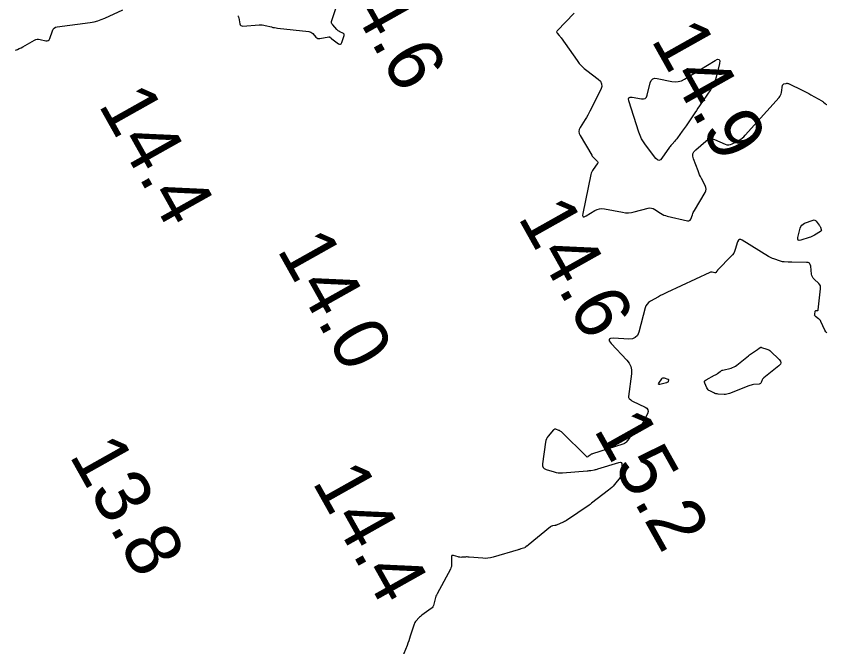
# Model space of a CAD drawing. Extents: x 1023796 to 1112670, y 656573 to 837340.
# Drawn here: x 1108734.9 to 1108808.2, y 682713.2 to 682770.2 of the extents above; entities that cross this region are included whole.
import ezdxf

# ---------------------------------------------------------------- set-up
doc = ezdxf.new("R2010")
doc.units = 0
doc.layers.add('V-CHAN-CONT-15FT', color=7, linetype='Continuous')
doc.layers.add('V-TOPO-SOUN', color=7, linetype='Continuous')

msp = doc.modelspace()

# ---------------------------------------------------------------- linework, layer by layer
at = {"layer": 'V-CHAN-CONT-15FT'}
for points in [[(1108754.958, 682770.205), (1108754.994, 682770.163), (1108755.023, 682770.118), (1108755.044, 682770.069), (1108755.058, 682770.017), (1108755.16, 682769.481), (1108755.192, 682769.388), (1108755.246, 682769.324), (1108755.322, 682769.289), (1108755.42, 682769.282), (1108756.891, 682769.39), (1108757.032, 682769.395), (1108757.173, 682769.388), (1108757.312, 682769.37), (1108757.451, 682769.34), (1108758.003, 682769.197), (1108758.141, 682769.164), (1108758.281, 682769.136), (1108758.421, 682769.113), (1108758.562, 682769.095), (1108761.376, 682768.786), (1108761.478, 682768.765), (1108761.572, 682768.728), (1108761.657, 682768.673), (1108761.733, 682768.601), (1108762.02, 682768.279), (1108762.097, 682768.211), (1108762.181, 682768.168), (1108762.274, 682768.15), (1108762.376, 682768.157), (1108763.193, 682768.309), (1108763.219, 682768.311), (1108763.243, 682768.307), (1108763.266, 682768.297), (1108763.287, 682768.281), (1108763.368, 682768.206), (1108763.388, 682768.187), (1108763.409, 682768.169), (1108763.43, 682768.152), (1108763.452, 682768.135), (1108764.059, 682767.689), (1108764.16, 682767.636), (1108764.243, 682767.634), (1108764.31, 682767.684), (1108764.36, 682767.786), (1108764.565, 682768.417), (1108764.578, 682768.488), (1108764.565, 682768.549), (1108764.529, 682768.599), (1108764.467, 682768.638), (1108764.171, 682768.772), (1108764.1, 682768.809), (1108764.034, 682768.853), (1108763.972, 682768.903), (1108763.916, 682768.96), (1108763.54, 682769.381), (1108763.475, 682769.475), (1108763.439, 682769.574), (1108763.433, 682769.68), (1108763.457, 682769.791), (1108764.002, 682771.405)], [(1108734.888, 682767.116), (1108735.058, 682767.178), (1108735.225, 682767.248), (1108735.388, 682767.325), (1108735.548, 682767.41), (1108736.604, 682768.007), (1108736.724, 682768.061), (1108736.847, 682768.091), (1108736.974, 682768.096), (1108737.104, 682768.077), (1108737.631, 682767.95), (1108737.751, 682767.939), (1108737.85, 682767.967), (1108737.926, 682768.036), (1108737.98, 682768.144), (1108738.212, 682768.847), (1108738.28, 682768.989), (1108738.376, 682769.098), (1108738.5, 682769.172), (1108738.653, 682769.211), (1108741.641, 682769.614), (1108741.979, 682769.672), (1108742.31, 682769.755), (1108742.635, 682769.861), (1108742.953, 682769.992), (1108744.589, 682770.735)], [(1108785.355, 682770.458), (1108783.808, 682768.847), (1108783.772, 682768.797), (1108783.76, 682768.747), (1108783.771, 682768.696), (1108783.806, 682768.645), (1108783.995, 682768.442), (1108784.041, 682768.391), (1108784.085, 682768.338), (1108784.128, 682768.283), (1108784.168, 682768.227), (1108785.623, 682766.161), (1108785.815, 682765.909), (1108786.026, 682765.674), (1108786.254, 682765.457), (1108786.501, 682765.258), (1108787.522, 682764.495), (1108787.728, 682764.292), (1108787.834, 682764.066), (1108787.84, 682763.816), (1108787.748, 682763.543), (1108786.775, 682761.599), (1108786.677, 682761.41), (1108786.575, 682761.223), (1108786.468, 682761.038), (1108786.357, 682760.856), (1108785.902, 682760.134), (1108785.816, 682759.953), (1108785.785, 682759.771), (1108785.81, 682759.588), (1108785.89, 682759.404), (1108786.933, 682757.612), (1108786.98, 682757.538), (1108787.032, 682757.468), (1108787.089, 682757.403), (1108787.152, 682757.341), (1108787.412, 682757.104), (1108787.463, 682757.043), (1108787.484, 682756.979), (1108787.476, 682756.912), (1108787.439, 682756.842), (1108787.076, 682756.34), (1108787.004, 682756.23), (1108786.945, 682756.114), (1108786.899, 682755.992), (1108786.866, 682755.865), (1108786.13, 682752.351), (1108786.113, 682752.167), (1108786.158, 682752.07), (1108786.264, 682752.062), (1108786.431, 682752.14), (1108787.223, 682752.631), (1108787.425, 682752.733), (1108787.634, 682752.793), (1108787.852, 682752.811), (1108788.077, 682752.788), (1108789.73, 682752.469), (1108789.995, 682752.433), (1108790.259, 682752.426), (1108790.522, 682752.45), (1108790.785, 682752.503), (1108792.043, 682752.832), (1108792.196, 682752.857), (1108792.344, 682752.848), (1108792.487, 682752.808), (1108792.624, 682752.734), (1108793.162, 682752.375), (1108793.299, 682752.292), (1108793.442, 682752.222), (1108793.591, 682752.166), (1108793.746, 682752.123), (1108795.604, 682751.698), (1108795.699, 682751.69), (1108795.777, 682751.713), (1108795.838, 682751.766), (1108795.883, 682751.849), (1108796.029, 682752.245), (1108796.068, 682752.343), (1108796.111, 682752.438), (1108796.158, 682752.532), (1108796.21, 682752.624), (1108797.171, 682754.243), (1108797.242, 682754.401), (1108797.269, 682754.56), (1108797.251, 682754.72), (1108797.188, 682754.881), (1108796.848, 682755.529), (1108796.766, 682755.693), (1108796.688, 682755.858), (1108796.615, 682756.025), (1108796.547, 682756.195), (1108796.126, 682757.293), (1108796.069, 682757.524), (1108796.084, 682757.737), (1108796.171, 682757.932), (1108796.329, 682758.109), (1108797.243, 682758.902), (1108797.425, 682759.025), (1108797.616, 682759.086), (1108797.817, 682759.087), (1108798.028, 682759.026), (1108798.995, 682758.617), (1108799.158, 682758.567), (1108799.318, 682758.555), (1108799.476, 682758.582), (1108799.633, 682758.647), (1108800.256, 682758.984), (1108800.407, 682759.074), (1108800.549, 682759.176), (1108800.681, 682759.29), (1108800.804, 682759.416), (1108803.861, 682762.827), (1108803.939, 682762.927), (1108804, 682763.035), (1108804.045, 682763.15), (1108804.074, 682763.274), (1108804.18, 682763.935), (1108804.194, 682763.981), (1108804.218, 682764.018), (1108804.254, 682764.045), (1108804.3, 682764.062), (1108804.505, 682764.108), (1108804.556, 682764.115), (1108804.606, 682764.114), (1108804.655, 682764.104), (1108804.702, 682764.085), (1108806.009, 682763.455), (1108806.192, 682763.365), (1108806.374, 682763.272), (1108806.554, 682763.177), (1108806.733, 682763.078), (1108807.718, 682762.53), (1108807.76, 682762.505), (1108807.801, 682762.478), (1108807.84, 682762.448), (1108807.877, 682762.416), (1108808.022, 682762.285), (1108808.06, 682762.254), (1108808.1, 682762.228), (1108808.143, 682762.205), (1108808.188, 682762.187)], [(1108808.189, 682741.598), (1108808.08, 682741.685), (1108807.995, 682741.819), (1108807.629, 682742.619), (1108807.593, 682742.687), (1108807.549, 682742.749), (1108807.497, 682742.804), (1108807.438, 682742.853), (1108807.156, 682743.057), (1108807.114, 682743.095), (1108807.088, 682743.139), (1108807.077, 682743.189), (1108807.08, 682743.245), (1108807.136, 682743.54), (1108807.145, 682743.566), (1108807.16, 682743.584), (1108807.181, 682743.595), (1108807.208, 682743.597), (1108807.33, 682743.592), (1108807.358, 682743.595), (1108807.378, 682743.606), (1108807.392, 682743.624), (1108807.398, 682743.651), (1108807.617, 682745.557), (1108807.618, 682745.692), (1108807.59, 682745.816), (1108807.532, 682745.929), (1108807.445, 682746.031), (1108807.036, 682746.418), (1108806.945, 682746.521), (1108806.875, 682746.634), (1108806.827, 682746.757), (1108806.801, 682746.892), (1108806.721, 682747.61), (1108806.684, 682747.755), (1108806.61, 682747.86), (1108806.499, 682747.924), (1108806.35, 682747.946), (1108805.015, 682747.962), (1108804.93, 682747.963), (1108804.844, 682747.965), (1108804.759, 682747.968), (1108804.673, 682747.971), (1108804.331, 682747.985), (1108804.246, 682747.992), (1108804.162, 682748.004), (1108804.08, 682748.023), (1108803.998, 682748.048), (1108803.401, 682748.255), (1108803.276, 682748.302), (1108803.154, 682748.356), (1108803.035, 682748.416), (1108802.92, 682748.484), (1108800.535, 682749.963), (1108800.393, 682750.025), (1108800.276, 682750.02), (1108800.185, 682749.947), (1108800.12, 682749.807), (1108799.908, 682749.111), (1108799.846, 682748.942), (1108799.765, 682748.785), (1108799.666, 682748.638), (1108799.548, 682748.503), (1108798.338, 682747.271), (1108798.313, 682747.245), (1108798.289, 682747.217), (1108798.267, 682747.188), (1108798.246, 682747.159), (1108798.164, 682747.037), (1108798.142, 682747.012), (1108798.116, 682746.997), (1108798.086, 682746.991), (1108798.052, 682746.996), (1108797.807, 682747.062), (1108797.755, 682747.072), (1108797.703, 682747.072), (1108797.653, 682747.063), (1108797.603, 682747.044), (1108793.727, 682745.223), (1108793.538, 682745.133), (1108793.351, 682745.039), (1108793.164, 682744.942), (1108792.98, 682744.843), (1108792.244, 682744.438), (1108792.077, 682744.324), (1108791.941, 682744.185), (1108791.838, 682744.02), (1108791.768, 682743.83), (1108791.185, 682741.653), (1108791.062, 682741.359), (1108790.874, 682741.155), (1108790.622, 682741.041), (1108790.304, 682741.016), (1108788.904, 682741.096), (1108788.628, 682741.082), (1108788.5, 682740.999), (1108788.52, 682740.848), (1108788.688, 682740.628), (1108790.117, 682739.129), (1108790.33, 682738.856), (1108790.468, 682738.558), (1108790.533, 682738.235), (1108790.524, 682737.889), (1108790.261, 682735.834), (1108790.26, 682735.787), (1108790.269, 682735.744), (1108790.289, 682735.704), (1108790.318, 682735.668), (1108790.458, 682735.531), (1108790.494, 682735.498), (1108790.532, 682735.469), (1108790.573, 682735.443), (1108790.616, 682735.42), (1108791.762, 682734.88), (1108791.929, 682734.77), (1108792.018, 682734.633), (1108792.03, 682734.47), (1108791.965, 682734.281), (1108791.435, 682733.255), (1108791.361, 682733.125), (1108791.277, 682733.003), (1108791.182, 682732.889), (1108791.077, 682732.783), (1108790.557, 682732.301), (1108790.487, 682732.234), (1108790.42, 682732.166), (1108790.355, 682732.095), (1108790.293, 682732.022), (1108790.047, 682731.725), (1108789.982, 682731.656), (1108789.909, 682731.599), (1108789.829, 682731.553), (1108789.741, 682731.519), (1108787.006, 682730.663), (1108786.952, 682730.643), (1108786.901, 682730.619), (1108786.852, 682730.589), (1108786.805, 682730.555), (1108786.625, 682730.409), (1108786.58, 682730.382), (1108786.537, 682730.374), (1108786.494, 682730.386), (1108786.452, 682730.417), (1108784.207, 682732.635), (1108784.155, 682732.681), (1108784.099, 682732.721), (1108784.039, 682732.754), (1108783.975, 682732.781), (1108783.709, 682732.875), (1108783.646, 682732.889), (1108783.587, 682732.884), (1108783.533, 682732.859), (1108783.485, 682732.815), (1108782.997, 682732.248), (1108782.909, 682732.131), (1108782.842, 682732.005), (1108782.793, 682731.871), (1108782.764, 682731.729), (1108782.498, 682729.746), (1108782.499, 682729.573), (1108782.551, 682729.434), (1108782.656, 682729.329), (1108782.813, 682729.257), (1108783.543, 682729.036), (1108783.726, 682728.99), (1108783.912, 682728.961), (1108784.099, 682728.949), (1108784.288, 682728.955), (1108786.534, 682729.128), (1108786.616, 682729.135), (1108786.697, 682729.144), (1108786.779, 682729.155), (1108786.86, 682729.167), (1108787.185, 682729.22), (1108787.266, 682729.235), (1108787.346, 682729.252), (1108787.425, 682729.272), (1108787.504, 682729.296), (1108789.377, 682729.882), (1108789.503, 682729.902), (1108789.594, 682729.874), (1108789.65, 682729.797), (1108789.672, 682729.672), (1108789.689, 682729.072), (1108789.681, 682728.926), (1108789.649, 682728.789), (1108789.592, 682728.659), (1108789.51, 682728.538), (1108788.997, 682727.896), (1108788.876, 682727.754), (1108788.747, 682727.62), (1108788.61, 682727.494), (1108788.465, 682727.377), (1108786.929, 682726.213), (1108786.911, 682726.199), (1108786.893, 682726.185), (1108786.876, 682726.17), (1108786.858, 682726.155), (1108786.79, 682726.094), (1108786.773, 682726.079), (1108786.755, 682726.064), (1108786.736, 682726.051), (1108786.717, 682726.037), (1108784.649, 682724.653), (1108784.561, 682724.597), (1108784.471, 682724.545), (1108784.378, 682724.498), (1108784.283, 682724.455), (1108783.803, 682724.251), (1108783.754, 682724.231), (1108783.704, 682724.215), (1108783.653, 682724.201), (1108783.602, 682724.19), (1108783.393, 682724.15), (1108783.343, 682724.138), (1108783.295, 682724.119), (1108783.25, 682724.094), (1108783.207, 682724.064), (1108781.209, 682722.427), (1108781.186, 682722.407), (1108781.162, 682722.389), (1108781.137, 682722.37), (1108781.113, 682722.351), (1108780.982, 682722.253), (1108780.966, 682722.242), (1108780.951, 682722.23), (1108780.921, 682722.206), (1108780.914, 682722.201), (1108780.906, 682722.196), (1108780.897, 682722.192), (1108780.888, 682722.189), (1108780.532, 682722.075), (1108780.47, 682722.056), (1108780.407, 682722.036), (1108780.344, 682722.017), (1108780.282, 682721.998), (1108778.02, 682721.32), (1108777.794, 682721.264), (1108777.566, 682721.23), (1108777.335, 682721.218), (1108777.102, 682721.228), (1108775.869, 682721.34), (1108775.785, 682721.346), (1108775.7, 682721.349), (1108775.615, 682721.348), (1108775.53, 682721.344), (1108775.191, 682721.319), (1108775.107, 682721.317), (1108775.023, 682721.322), (1108774.941, 682721.335), (1108774.859, 682721.356), (1108774.445, 682721.479), (1108774.361, 682721.491), (1108774.302, 682721.471), (1108774.268, 682721.419), (1108774.26, 682721.335), (1108774.282, 682720.742), (1108774.279, 682720.612), (1108774.258, 682720.486), (1108774.221, 682720.364), (1108774.166, 682720.245), (1108772.969, 682718.023), (1108772.913, 682717.912), (1108772.866, 682717.798), (1108772.825, 682717.681), (1108772.793, 682717.561), (1108772.678, 682717.075), (1108772.64, 682716.96), (1108772.584, 682716.856), (1108772.511, 682716.764), (1108772.419, 682716.685), (1108771.604, 682716.086), (1108771.531, 682716.03), (1108771.461, 682715.971), (1108771.394, 682715.91), (1108771.329, 682715.845), (1108771.075, 682715.58), (1108771.016, 682715.511), (1108770.966, 682715.437), (1108770.925, 682715.358), (1108770.892, 682715.273), (1108770.545, 682714.197), (1108770.476, 682713.989), (1108770.404, 682713.782), (1108770.329, 682713.577), (1108770.251, 682713.372), (1108769.677, 682711.913)]]:
    msp.add_lwpolyline(points, dxfattribs=at)
for points in [[(1108794.76, 682764.266), (1108795.04, 682764.344), (1108795.309, 682764.477), (1108798.082, 682766.174), (1108798.31, 682766.281), (1108798.45, 682766.269), (1108798.504, 682766.138), (1108798.471, 682765.89), (1108798.166, 682764.658), (1108798.077, 682764.355), (1108797.962, 682764.064), (1108797.823, 682763.784), (1108797.657, 682763.516), (1108796.676, 682762.068), (1108796.538, 682761.865), (1108796.4, 682761.661), (1108796.262, 682761.457), (1108796.125, 682761.253), (1108795.471, 682760.284), (1108795.385, 682760.157), (1108795.297, 682760.031), (1108795.209, 682759.905), (1108795.12, 682759.78), (1108794.691, 682759.184), (1108794.635, 682759.109), (1108794.577, 682759.036), (1108794.516, 682758.965), (1108794.453, 682758.897), (1108794.194, 682758.627), (1108794.131, 682758.558), (1108794.071, 682758.487), (1108794.013, 682758.413), (1108793.959, 682758.337), (1108793.281, 682757.341), (1108793.149, 682757.196), (1108793.015, 682757.145), (1108792.878, 682757.188), (1108792.738, 682757.325), (1108791.802, 682758.548), (1108791.612, 682758.82), (1108791.446, 682759.105), (1108791.306, 682759.403), (1108791.191, 682759.715), (1108790.283, 682762.523), (1108790.252, 682762.699), (1108790.29, 682762.814), (1108790.398, 682762.867), (1108790.577, 682762.859), (1108791.43, 682762.704), (1108791.623, 682762.697), (1108791.776, 682762.752), (1108791.888, 682762.869), (1108791.959, 682763.048), (1108792.226, 682764.156), (1108792.312, 682764.372), (1108792.447, 682764.511), (1108792.63, 682764.573), (1108792.862, 682764.557), (1108794.172, 682764.281), (1108794.471, 682764.246)], [(1108807.1, 682751.766), (1108807.167, 682751.732), (1108807.226, 682751.672), (1108807.49, 682751.319), (1108807.522, 682751.274), (1108807.55, 682751.226), (1108807.575, 682751.176), (1108807.595, 682751.124), (1108807.67, 682750.912), (1108807.681, 682750.862), (1108807.675, 682750.817), (1108807.652, 682750.779), (1108807.612, 682750.746), (1108807.049, 682750.398), (1108806.938, 682750.334), (1108806.823, 682750.277), (1108806.705, 682750.228), (1108806.583, 682750.186), (1108805.824, 682749.954), (1108805.682, 682749.93), (1108805.593, 682749.962), (1108805.556, 682750.05), (1108805.571, 682750.192), (1108805.774, 682751.029), (1108805.828, 682751.179), (1108805.912, 682751.303), (1108806.026, 682751.4), (1108806.169, 682751.471), (1108806.943, 682751.755), (1108807.026, 682751.774)], [(1108802.219, 682740.276), (1108802.251, 682740.277), (1108802.285, 682740.27), (1108802.769, 682740.119), (1108802.858, 682740.085), (1108802.942, 682740.042), (1108803.02, 682739.99), (1108803.092, 682739.928), (1108803.879, 682739.172), (1108803.993, 682739.026), (1108804.027, 682738.884), (1108803.98, 682738.745), (1108803.852, 682738.611), (1108802.488, 682737.532), (1108802.441, 682737.49), (1108802.402, 682737.443), (1108802.369, 682737.391), (1108802.342, 682737.334), (1108802.251, 682737.096), (1108802.223, 682737.044), (1108802.185, 682737.004), (1108802.137, 682736.978), (1108802.078, 682736.964), (1108801.549, 682736.91), (1108801.44, 682736.895), (1108801.334, 682736.873), (1108801.229, 682736.843), (1108801.126, 682736.806), (1108799.372, 682736.111), (1108799.257, 682736.071), (1108799.139, 682736.045), (1108799.019, 682736.032), (1108798.897, 682736.032), (1108798.359, 682736.06), (1108798.26, 682736.07), (1108798.163, 682736.09), (1108798.068, 682736.12), (1108797.977, 682736.159), (1108797.615, 682736.338), (1108797.531, 682736.389), (1108797.458, 682736.452), (1108797.398, 682736.526), (1108797.35, 682736.612), (1108797.155, 682737.041), (1108797.127, 682737.137), (1108797.135, 682737.22), (1108797.18, 682737.29), (1108797.262, 682737.348), (1108798.042, 682737.75), (1108798.108, 682737.786), (1108798.172, 682737.825), (1108798.234, 682737.866), (1108798.294, 682737.911), (1108798.53, 682738.096), (1108798.591, 682738.138), (1108798.655, 682738.174), (1108798.722, 682738.203), (1108798.793, 682738.225), (1108799.525, 682738.409), (1108799.667, 682738.453), (1108799.803, 682738.512), (1108799.931, 682738.585), (1108800.052, 682738.672), (1108801.105, 682739.522), (1108801.188, 682739.587), (1108801.273, 682739.651), (1108801.359, 682739.713), (1108801.447, 682739.772), (1108801.918, 682740.084), (1108801.948, 682740.104), (1108801.978, 682740.124), (1108802.008, 682740.145), (1108802.038, 682740.166), (1108802.157, 682740.25), (1108802.187, 682740.267)], [(1108793.834, 682737.159), (1108793.823, 682737.147), (1108793.809, 682737.138), (1108793.747, 682737.105), (1108793.731, 682737.097), (1108793.715, 682737.09), (1108793.698, 682737.085), (1108793.681, 682737.08), (1108793.099, 682736.934), (1108793.02, 682736.923), (1108792.979, 682736.94), (1108792.977, 682736.983), (1108793.014, 682737.054), (1108793.271, 682737.445), (1108793.312, 682737.493), (1108793.361, 682737.521), (1108793.417, 682737.53), (1108793.48, 682737.518), (1108793.821, 682737.406), (1108793.845, 682737.395), (1108793.861, 682737.378), (1108793.868, 682737.356), (1108793.868, 682737.33), (1108793.846, 682737.189), (1108793.842, 682737.173)]]:
    msp.add_lwpolyline(points, close=True, dxfattribs=at)

# ---------------------------------------------------------------- texts
at = {"layer": 'V-TOPO-SOUN'}
for s, p in [('14.6 ', (1108763.315, 682774.365)), ('14.9 ', (1108792.242, 682768.063)), ('14.4 ', (1108742.312, 682762.193)), ('14.6 ', (1108780.215, 682752.025)), ('14.0 ', (1108758.455, 682749.106)), ('15.2 ', (1108787.062, 682732.863)), ('13.8 ', (1108739.682, 682730.533)), ('14.4 ', (1108761.632, 682728.133))]:
    msp.add_text(s, height=5, rotation=299.30014, dxfattribs=at).set_placement(p)

doc.saveas('drawing.dxf')
